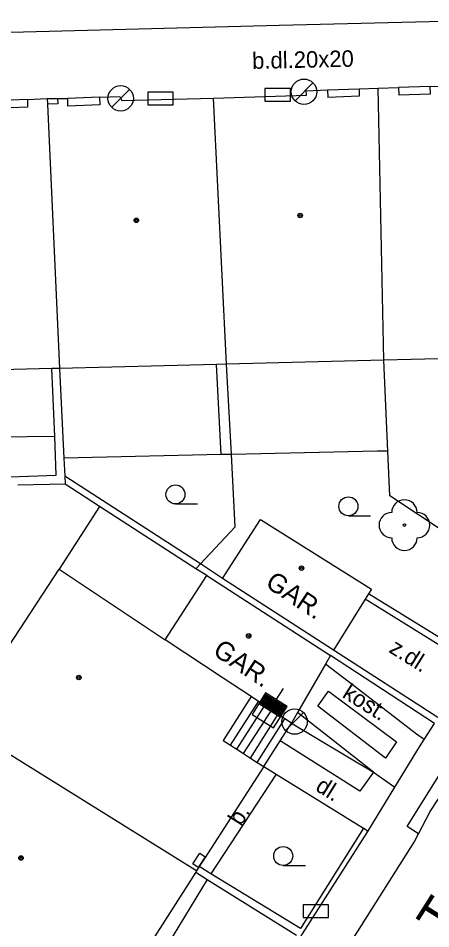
# Model space of a CAD drawing. Extents: x -595546 to -593986, y -1160845 to -1159202.
# Drawn here: x -594835.14 to -594818.87, y -1160811.16 to -1160775.25 of the extents above; entities that cross this region are included whole.
import ezdxf

# ---------------------------------------------------------------- set-up
doc = ezdxf.new("R2010")
doc.units = 0
for name, color, linetype in [('DOP - kresba z DSPS bez souradnic', 7, 'Continuous'), ('DOP - ploty', 7, 'Continuous'), ('DOP - rozhrani ploch obecne', 7, 'Continuous'), ('Level 22', 7, 'Continuous'), ('Level 24', 7, 'Continuous'), ('Level 27', 7, 'Continuous'), ('Level 28', 7, 'Continuous'), ('Level 36', 7, 'Continuous'), ('Level 39', 7, 'Continuous'), ('Nazvy ulic', 7, 'Continuous'), ('silnoproud - povrch.  znaky a  RIS  skut. velikost', 7, 'Continuous'), ('TM - budovy zdene_ betonove - NP', 7, 'Continuous'), ('TM - budovy zdene_ betonove - VP', 7, 'Continuous'), ('TM - komunikace - VP', 7, 'Continuous'), ('TM - letecke snimky - pomocna linie', 7, 'Continuous'), ('TM - plot drateny_ kovovy - VP', 7, 'Continuous'), ('TM - plot dreveny - VP', 7, 'Continuous'), ('TM - podezdivka plotu - VP', 7, 'Continuous'), ('TM - popis objektu', 7, 'Continuous'), ('TM - popis povrchu', 7, 'Continuous'), ('TM - rozhrani mezi zpev. plochami mezi sebou - VP', 7, 'Continuous'), ('TM - rozhrani ploch obecne - VP', 7, 'Continuous'), ('TM - schody - VP', 7, 'Continuous'), ('TM - vjezd na pozemek', 7, 'Continuous'), ('TM - vstup do budovy - zdene_ betonove  - shora neviditelny', 7, 'Continuous')]:
    doc.layers.add(name, color=color, linetype=linetype)

msp = doc.modelspace()

# ---------------------------------------------------------------- linework, layer by layer
at = {"layer": 'DOP - kresba z DSPS bez souradnic'}
for points in [[(-594833.7, -1160791.75), (-594833.81, -1160789.07)], [(-594827.13, -1160792.46), (-594827.32, -1160788.9)], [(-594833.64, -1160793.27), (-594833.7, -1160791.75)], [(-594820.97, -1160792.33), (-594826.73, -1160792.46)], [(-594820.57, -1160792.32), (-594820.97, -1160792.33)], [(-594827.13, -1160792.46), (-594833.34, -1160792.6)], [(-594826.73, -1160792.46), (-594827.13, -1160792.46)], [(-594840.22, -1160793.51), (-594833.64, -1160793.27)], [(-594827.95, -1160796.77), (-594833.3, -1160793.31)], [(-594831.93, -1160794.5), (-594833.53, -1160796.98)], [(-594827.08, -1160797.34), (-594827.95, -1160796.77)]]:
    msp.add_lwpolyline(points, dxfattribs=at)
at = {"layer": 'DOP - ploty'}
for points in [[(-594820.57, -1160792.32), (-594820.72, -1160788.74)], [(-594820.49, -1160794.09), (-594820.57, -1160792.32)]]:
    msp.add_lwpolyline(points, dxfattribs=at)
at = {"layer": 'DOP - rozhrani ploch obecne'}
for points in [[(-594833.51, -1160789.06), (-594833.34, -1160792.6)], [(-594826.73, -1160792.46), (-594826.92, -1160788.89)], [(-594833.34, -1160792.6), (-594833.3, -1160793.31)], [(-594826.58, -1160795.31), (-594826.73, -1160792.46)], [(-594833.3, -1160793.31), (-594833.29, -1160793.62)], [(-594833.29, -1160793.62), (-594835.16, -1160793.67)], [(-594831.93, -1160794.5), (-594833.29, -1160793.62)], [(-594828.13, -1160796.96), (-594831.93, -1160794.5)], [(-594827.95, -1160796.77), (-594826.58, -1160795.31)], [(-594828.13, -1160796.96), (-594827.95, -1160796.77)], [(-594827.7, -1160797.23), (-594828.13, -1160796.96)]]:
    msp.add_lwpolyline(points, dxfattribs=at)
at = {"layer": 'Level 22'}
msp.add_circle((-594819.91, -1160795.24), 0.05, dxfattribs=at)
for centre, start, end in [((-594819.91, -1160794.74), 0, 180), ((-594820.41, -1160795.24), 90, 270), ((-594819.41, -1160795.24), 270, 90), ((-594819.91, -1160795.74), 180, 0)]:
    msp.add_arc(centre, 0.5, start, end, dxfattribs=at)
at = {"layer": 'Level 24'}
for points in [[(-594830.028, -1160778.669), (-594829.028, -1160778.669), (-594829.028, -1160778.169), (-594830.028, -1160778.169)], [(-594825.408, -1160778.519), (-594824.408, -1160778.519), (-594824.408, -1160778.019), (-594825.408, -1160778.019)], [(-594823.908, -1160810.719), (-594822.908, -1160810.719), (-594822.908, -1160810.219), (-594823.908, -1160810.219)]]:
    msp.add_lwpolyline(points, close=True, dxfattribs=at)
at = {"layer": 'Level 27'}
for p, q in [((-594824.224, -1160778.503), (-594823.517, -1160777.796)), ((-594831.454, -1160778.763), (-594830.747, -1160778.056)), ((-594824.594, -1160803.343), (-594823.887, -1160802.636))]:
    msp.add_line(p, q, dxfattribs=at)
for centre in [(-594831.1, -1160778.41), (-594823.87, -1160778.15), (-594824.24, -1160802.99)]:
    msp.add_circle(centre, 0.5, dxfattribs=at)
at = {"layer": 'Level 28'}
for p, q in [((-594824.962, -1160802.128), (-594824.677, -1160801.681)), ((-594824.647, -1160802.565), (-594825.491, -1160802.028)), ((-594824.62, -1160802.523), (-594825.464, -1160801.986)), ((-594824.593, -1160802.481), (-594825.437, -1160801.944)), ((-594824.567, -1160802.439), (-594825.41, -1160801.902)), ((-594824.808, -1160802.818), (-594825.652, -1160802.282)), ((-594824.781, -1160802.776), (-594825.625, -1160802.239)), ((-594824.754, -1160802.734), (-594825.598, -1160802.197)), ((-594824.728, -1160802.692), (-594825.571, -1160802.155)), ((-594824.701, -1160802.65), (-594825.544, -1160802.113)), ((-594824.674, -1160802.608), (-594825.518, -1160802.071))]:
    msp.add_line(p, q, dxfattribs=at)
msp.add_lwpolyline([(-594824.54, -1160802.397), (-594825.383, -1160801.86), (-594825.92, -1160802.703), (-594825.077, -1160803.24)], close=True, dxfattribs=at)
at = {"layer": 'Level 36'}
for p, q in [((-594828.94, -1160794.405), (-594828.065, -1160794.405)), ((-594822.12, -1160794.875), (-594821.245, -1160794.875)), ((-594824.69, -1160808.665), (-594823.815, -1160808.665))]:
    msp.add_line(p, q, dxfattribs=at)
for centre in [(-594828.94, -1160794.03), (-594822.12, -1160794.5), (-594824.69, -1160808.29)]:
    msp.add_circle(centre, 0.375, dxfattribs=at)
at = {"layer": 'Level 39'}
for centre, radius in [((-594824.02, -1160783.03), 0.09), ((-594824.02, -1160783.03), 0.0398), ((-594830.48, -1160783.22), 0.09), ((-594830.48, -1160783.22), 0.0398), ((-594823.97, -1160796.94), 0.09), ((-594823.97, -1160796.94), 0.0398), ((-594826.05, -1160799.61), 0.09), ((-594826.05, -1160799.61), 0.0398), ((-594832.75, -1160801.25), 0.09), ((-594832.75, -1160801.25), 0.0398), ((-594835.03, -1160808.37), 0.09), ((-594835.03, -1160808.37), 0.0398)]:
    msp.add_circle(centre, radius, dxfattribs=at)
at = {"layer": 'silnoproud - povrch.  znaky a  RIS  skut. velikost'}
for points in [[(-594833.58, -1160778.63), (-594833.99, -1160778.64)], [(-594833.59, -1160778.42), (-594833.58, -1160778.63)], [(-594828.25, -1160808.6), (-594827.98, -1160808.18)], [(-594827.77, -1160808.32), (-594828.05, -1160808.74)], [(-594827.98, -1160808.18), (-594827.77, -1160808.32)], [(-594828.05, -1160808.74), (-594828.25, -1160808.6)]]:
    msp.add_lwpolyline(points, dxfattribs=at)
at = {"layer": 'TM - budovy zdene_ betonove - NP'}
for points in [[(-594820.14, -1160777.98), (-594820.13, -1160778.28)], [(-594818.91, -1160777.94), (-594818.9, -1160778.24)], [(-594822.94, -1160778.08), (-594822.93, -1160778.38)], [(-594821.7, -1160778.03), (-594821.69, -1160778.33)], [(-594834.78, -1160778.46), (-594834.77, -1160778.76)], [(-594833.2, -1160778.42), (-594833.19, -1160778.72)], [(-594831.93, -1160778.37), (-594831.92, -1160778.67)], [(-594825.95, -1160802), (-594827.06, -1160803.73)], [(-594827.06, -1160803.73), (-594826.77, -1160803.92)], [(-594826.77, -1160803.92), (-594826.52, -1160804.08), (-594826.25, -1160804.25), (-594825.98, -1160804.43), (-594825.72, -1160804.6), (-594825.46, -1160804.76)]]:
    msp.add_lwpolyline(points, dxfattribs=at)
at = {"layer": 'TM - budovy zdene_ betonove - VP'}
for points in [[(-594820.94, -1160778.01), (-594820.14, -1160777.98)], [(-594818.91, -1160777.94), (-594820.14, -1160777.98)], [(-594818.91, -1160777.94), (-594818.03, -1160777.92)], [(-594831.93, -1160778.37), (-594831.13, -1160778.34)], [(-594831.13, -1160778.34), (-594831.05, -1160778.49)], [(-594827.44, -1160778.4), (-594823.77, -1160778.28)], [(-594823.78, -1160778.11), (-594822.94, -1160778.08)], [(-594823.77, -1160778.28), (-594823.78, -1160778.11)], [(-594822.94, -1160778.08), (-594821.7, -1160778.03)], [(-594821.7, -1160778.03), (-594820.94, -1160778.01)], [(-594820.72, -1160788.74), (-594820.94, -1160778.01)], [(-594834.78, -1160778.46), (-594836.08, -1160778.51)], [(-594834.78, -1160778.46), (-594834, -1160778.42)], [(-594834, -1160778.42), (-594833.59, -1160778.42)], [(-594834, -1160778.42), (-594833.99, -1160778.64)], [(-594833.99, -1160778.64), (-594833.51, -1160789.06)], [(-594833.59, -1160778.42), (-594833.2, -1160778.42)], [(-594831.93, -1160778.37), (-594833.2, -1160778.42)], [(-594831.05, -1160778.49), (-594827.44, -1160778.4)], [(-594826.92, -1160788.89), (-594827.44, -1160778.4)], [(-594820.72, -1160788.74), (-594826.92, -1160788.89)], [(-594814.26, -1160788.58), (-594820.72, -1160788.74)], [(-594833.81, -1160789.07), (-594840.31, -1160789.23)], [(-594833.51, -1160789.06), (-594833.81, -1160789.07)], [(-594827.32, -1160788.9), (-594833.51, -1160789.06)], [(-594826.92, -1160788.89), (-594827.32, -1160788.9)], [(-594827.08, -1160797.34), (-594825.58, -1160795.02)], [(-594825.58, -1160795.02), (-594821.21, -1160797.76)], [(-594837.31, -1160802.75), (-594833.53, -1160796.98)], [(-594833.53, -1160796.98), (-594829.34, -1160799.76)], [(-594829.34, -1160799.76), (-594827.7, -1160797.23)], [(-594827.7, -1160797.23), (-594822.83, -1160800.38)], [(-594822.7, -1160800.17), (-594827.08, -1160797.34)], [(-594821.33, -1160797.95), (-594821.46, -1160798.16)], [(-594821.21, -1160797.76), (-594821.33, -1160797.95)], [(-594821.46, -1160798.16), (-594822.7, -1160800.17)], [(-594827.06, -1160801.27), (-594829.34, -1160799.76)], [(-594822.83, -1160800.38), (-594823.02, -1160800.72)], [(-594823.02, -1160800.72), (-594824.12, -1160802.63)], [(-594825.95, -1160802), (-594827.06, -1160801.27)], [(-594824.36, -1160803.05), (-594824.62, -1160802.88), (-594824.89, -1160802.7), (-594825.14, -1160802.53), (-594825.41, -1160802.36), (-594825.67, -1160802.19), (-594825.95, -1160802)], [(-594824.12, -1160802.63), (-594824.36, -1160803.05)], [(-594828.11, -1160808.88), (-594828.35, -1160808.73), (-594837.5, -1160803.04)], [(-594824.81, -1160803.75), (-594824.36, -1160803.05)], [(-594825.46, -1160804.76), (-594824.81, -1160803.75)], [(-594825.46, -1160804.76), (-594827.79, -1160808.39), (-594828, -1160808.71)], [(-594828.11, -1160808.88), (-594828.14, -1160808.93)], [(-594828, -1160808.71), (-594828.11, -1160808.88)], [(-594828.14, -1160808.93), (-594830.7, -1160812.94)]]:
    msp.add_lwpolyline(points, dxfattribs=at)
at = {"layer": 'TM - komunikace - VP'}
for points in [[(-594824.85, -1160775.52), (-594817.85, -1160775.35), (-594813.83, -1160775.25)], [(-594836.45, -1160775.83), (-594824.85, -1160775.52)], [(-594818.9, -1160806.53), (-594815.54, -1160801.43)], [(-594819.35, -1160807.41), (-594818.9, -1160806.53)], [(-594819.52, -1160807.75), (-594819.35, -1160807.41)], [(-594825.35, -1160816.96), (-594819.52, -1160807.75)]]:
    msp.add_lwpolyline(points, dxfattribs=at)
at = {"layer": 'TM - letecke snimky - pomocna linie'}
msp.add_lwpolyline([(-594833.7, -1160791.75), (-594840.26, -1160791.82)], dxfattribs=at)
at = {"layer": 'TM - plot drateny_ kovovy - VP'}
for points in [[(-594815.5, -1160797.4), (-594819.31, -1160794.86), (-594820.49, -1160794.09)], [(-594818.59, -1160802.83), (-594822.7, -1160800.17)], [(-594819.13, -1160803.69), (-594818.73, -1160803.06)], [(-594819.32, -1160803.98), (-594819.13, -1160803.69)], [(-594821.53, -1160807.19), (-594824.01, -1160811.15)], [(-594827.55, -1160808.99), (-594828, -1160808.71)], [(-594824.01, -1160811.15), (-594827.55, -1160808.99)]]:
    msp.add_lwpolyline(points, dxfattribs=at)
at = {"layer": 'TM - plot dreveny - VP'}
msp.add_lwpolyline([(-594817.35, -1160800.4), (-594821.33, -1160797.95)], dxfattribs=at)
at = {"layer": 'TM - podezdivka plotu - VP'}
for points in [[(-594817.27, -1160800.77), (-594821.46, -1160798.16)], [(-594818.73, -1160803.06), (-594822.83, -1160800.38)], [(-594824.02, -1160811.5), (-594821.35, -1160807.32)], [(-594821.35, -1160807.32), (-594821.53, -1160807.19)], [(-594828.14, -1160808.93), (-594827.69, -1160809.21)], [(-594827.69, -1160809.21), (-594824.17, -1160811.41)]]:
    msp.add_lwpolyline(points, dxfattribs=at)
at = {"layer": 'TM - rozhrani mezi zpev. plochami mezi sebou - VP'}
for points in [[(-594819.8, -1160807.12), (-594815.71, -1160800.58)], [(-594821.13, -1160804.98), (-594820.29, -1160805.58)], [(-594819.35, -1160807.41), (-594819.8, -1160807.12)]]:
    msp.add_lwpolyline(points, dxfattribs=at)
at = {"layer": 'TM - rozhrani ploch obecne - VP'}
for points in [[(-594819.13, -1160803.69), (-594819.43, -1160803.48), (-594821.68, -1160801.75), (-594823.02, -1160800.72)], [(-594822.9, -1160801.79), (-594820.22, -1160803.79), (-594820.66, -1160804.43), (-594823.33, -1160802.38), (-594822.9, -1160801.79)], [(-594821.13, -1160804.98), (-594824.12, -1160802.63)], [(-594824.36, -1160803.05), (-594821.13, -1160804.98)], [(-594821.13, -1160804.98), (-594821.67, -1160805.73), (-594824.81, -1160803.75)], [(-594825.46, -1160804.76), (-594824.97, -1160805.06)], [(-594824.97, -1160805.06), (-594827.55, -1160808.99)], [(-594824.97, -1160805.06), (-594821.53, -1160807.19)], [(-594827.69, -1160809.21), (-594830.15, -1160813.26)]]:
    msp.add_lwpolyline(points, dxfattribs=at)
at = {"layer": 'TM - schody - VP'}
for points in [[(-594826.77, -1160803.92), (-594825.67, -1160802.19)], [(-594826.52, -1160804.08), (-594825.41, -1160802.36)], [(-594826.25, -1160804.25), (-594825.14, -1160802.53)], [(-594825.98, -1160804.43), (-594824.89, -1160802.7)], [(-594825.72, -1160804.6), (-594824.62, -1160802.88)]]:
    msp.add_lwpolyline(points, dxfattribs=at)
at = {"layer": 'TM - vjezd na pozemek'}
for points in [[(-594820.29, -1160805.58), (-594819.32, -1160803.98)], [(-594821.35, -1160807.32), (-594820.29, -1160805.58)]]:
    msp.add_lwpolyline(points, dxfattribs=at)
at = {"layer": 'TM - vstup do budovy - zdene_ betonove  - shora neviditelny'}
for points in [[(-594821.69, -1160778.33), (-594822.93, -1160778.38)], [(-594818.9, -1160778.24), (-594820.13, -1160778.28)], [(-594831.92, -1160778.67), (-594833.19, -1160778.72)], [(-594834.77, -1160778.76), (-594836.07, -1160778.81)]]:
    msp.add_lwpolyline(points, dxfattribs=at)

# ---------------------------------------------------------------- texts
at = {"layer": 'Nazvy ulic'}
msp.add_text('Tenorova', height=1.5, rotation=57.591, dxfattribs=at).set_placement((-594818.225, -1160811.591))
at = {"layer": 'TM - popis objektu'}
for p in [(-594825.44, -1160797.64), (-594827.51, -1160800.32)]:
    msp.add_text('GAR.', height=0.75, rotation=326.53, dxfattribs=at).set_placement(p)
at = {"layer": 'TM - popis povrchu'}
for s, rotation, p in [('b.dl.20x20', 1.2791, (-594825.91, -1160777.25)), ('z.dl.', 327.9245, (-594820.56, -1160800.23)), ('kost.', 327.9245, (-594822.4, -1160802.01)), ('dl.', 327.9245, (-594823.46, -1160805.68)), ('b.', 57.3543, (-594826.36, -1160807.14))]:
    msp.add_text(s, height=0.65, rotation=rotation, dxfattribs=at).set_placement(p)

doc.saveas('drawing.dxf')
